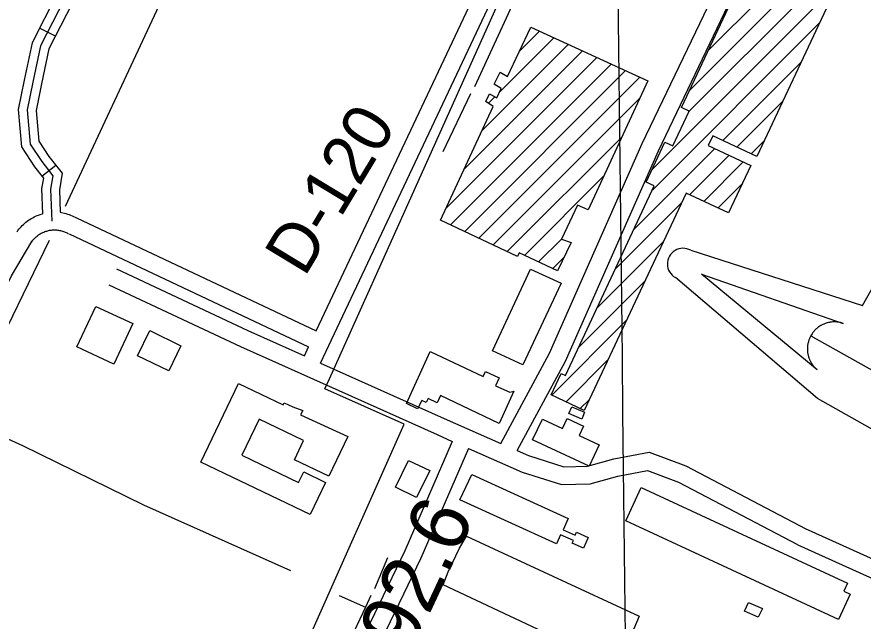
# Model space of a CAD drawing. Extents: x 3677843 to 3715951, y 511991 to 537744.
# Drawn here: x 3707387 to 3708819, y 524646 to 525668 of the extents above; entities that cross this region are included whole.
import ezdxf

# ---------------------------------------------------------------- set-up
doc = ezdxf.new("R2010")
doc.units = 0
for name, color, linetype in [('V-BLDG-OTLN', 7, 'Continuous'), ('V-GRID-MAJR', 7, 'Continuous'), ('V-RIVR-RANG-IDEN', 7, 'Continuous'), ('V-ROAD-CNTR', 7, 'Continuous'), ('V-SITE-OTLN', 7, 'Continuous'), ('V-SURV-IDEN', 7, 'Continuous'), ('V-TOPO-SHOR', 7, 'Continuous'), ('V-TOPO-WATR-IDEN', 7, 'Continuous')]:
    doc.layers.add(name, color=color, linetype=linetype)

msp = doc.modelspace()

# ---------------------------------------------------------------- linework, layer by layer
at = {"layer": 'V-BLDG-OTLN'}
for p, q in [((3708556.638898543, 525610.6214930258), (3708870.454007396, 525924.4366018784)), ((3708525.417360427, 525544.0446158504), (3708839.2314996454, 525857.8587550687)), ((3708523.6189242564, 525506.8908406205), (3708808.008991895, 525791.2809082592)), ((3708461.922803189, 525409.8393804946), (3708776.786484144, 525724.7030614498)), ((3708462.2603941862, 525374.8216324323), (3708745.563976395, 525658.1252146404)), ((3708237.369198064, 525609.5498440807), (3708271.2054041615, 525643.3860501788)), ((3708204.2038191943, 525541.029126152), (3708295.458329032, 525632.2836359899)), ((3708174.1646477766, 525475.6346156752), (3708319.7112539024, 525621.1812218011)), ((3708112.8857704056, 525343.6450601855), (3708368.2171036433, 525598.976393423)), ((3708143.525209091, 525409.6398379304), (3708343.964178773, 525610.078807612)), ((3708120.7695334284, 525316.1734841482), (3708392.470028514, 525587.8739792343)), ((3708581.354012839, 525458.5599120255), (3708714.3414686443, 525591.5473678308)), ((3708144.778337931, 525304.8269495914), (3708416.7229533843, 525576.7715650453)), ((3708168.787142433, 525293.4804150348), (3708440.975878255, 525565.6691508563)), ((3708184.8929913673, 525521.7182983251), (3708195.7864530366, 525532.6117599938)), ((3708192.7959469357, 525282.1338804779), (3708441.6184586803, 525530.9563922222)), ((3708605.4223417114, 525447.2729018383), (3708683.1189608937, 525524.9695210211)), ((3708216.804751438, 525270.7873459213), (3708411.00067517, 525464.9832696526)), ((3708629.490670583, 525435.9858916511), (3708651.8964531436, 525458.3916742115)), ((3708431.0375162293, 525308.2434154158), (3708567.978276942, 525445.1841761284)), ((3708525.1119933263, 525366.9625534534), (3708592.0460954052, 525433.8966555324)), ((3708549.1799423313, 525355.675163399), (3708616.1139138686, 525422.6091349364)), ((3708245.7806163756, 525264.407871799), (3708380.3828916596, 525399.0101470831)), ((3708573.2478913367, 525344.3877733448), (3708614.1464589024, 525385.2863409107)), ((3708399.8146382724, 525241.6651983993), (3708511.8888284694, 525353.7393885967)), ((3708269.886210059, 525253.1581264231), (3708309.2535151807, 525292.5254315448)), ((3708368.591760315, 525175.0869813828), (3708480.6658069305, 525287.1610279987)), ((3708293.9918037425, 525241.9083810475), (3708312.7126391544, 525260.62921646)), ((3708337.3688823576, 525108.5087643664), (3708449.442785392, 525220.5826674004)), ((3708292.1403679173, 525027.9249108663), (3708418.219763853, 525154.0043068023)), ((3708316.2089001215, 525016.6381040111), (3708386.996742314, 525087.4259462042)), ((3708340.2774323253, 525005.3512971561), (3708355.7737207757, 525020.8475856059))]:
    msp.add_line(p, q, dxfattribs=at)
for points in [[(3709143.6520000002, 526506.995), (3708639.244, 525431.412), (3708564.348, 525466.535), (3708556.795, 525450.429), (3708628.848, 525416.637), (3708591.052, 525336.0380000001), (3708519.356, 525369.662), (3708347.023, 525002.188), (3708291.123, 525028.402), (3708308.021, 525064.431), (3708315.133, 525061.094), (3708465.518, 525381.768), (3708451.7800000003, 525388.211), (3708483.407, 525455.652), (3708496.6720000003, 525449.43), (3708524.3140000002, 525508.373), (3708511.506, 525514.38), (3708696.231, 525908.2880000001), (3708758.056, 525879.295), (3709068.869, 526542.0650000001)], [(3708256.421, 525650.154), (3708454.793, 525559.344), (3708353.56, 525341.214), (3708335.6950000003, 525349.504), (3708308.799, 525291.546), (3708324.882, 525286.223), (3708302.028, 525238.158), (3708236.83, 525268.585), (3708234.004, 525262.659), (3708103.845, 525324.172), (3708193.0300000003, 525516.269), (3708180.5840000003, 525524.604), (3708186.718, 525537.777), (3708199.415, 525530.545), (3708206.737, 525546.575), (3708194.9280000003, 525553.782), (3708204.591, 525574.194), (3708217.282, 525566.7390000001)], [(3708256.319, 525241.165), (3708308.215, 525217.576), (3708243.335, 525078.928), (3708191.704, 525103.093)], [(3707520.683, 525177.642), (3707583.238, 525148.861), (3707551.096, 525080.215), (3707488.737, 525109.417)], [(3707611.934, 525137.327), (3707664.748, 525111.551), (3707644.282, 525068.856), (3707591.29, 525094.26)], [(3708228.22, 525034.9230000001), (3708203.224, 524980.11), (3708103.972, 525027.608), (3708098.041, 525015.215), (3708082.798, 525022.51), (3708079.4620000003, 525015.537), (3708072.056, 525019.082), (3708065.2630000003, 525004.895), (3708046.544, 525013.837), (3708086.6580000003, 525101.751), (3708176.068, 525059.6240000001), (3708180.0640000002, 525068.105), (3708203.358, 525057.129), (3708197.146, 525043.951), (3708220.9790000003, 525032.838)], [(3707947.085, 524958.1950000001), (3707914.731, 524890.678), (3707856.682, 524918.496), (3707872.35, 524951.1950000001), (3707797.0670000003, 524987.272), (3707767.809, 524926.221), (3707863.883, 524880.18), (3707872.4560000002, 524898.078), (3707909.234, 524880.448), (3707883.208, 524826.152), (3707698.352, 524914.759), (3707762.12, 525047.7930000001), (3707837.4990000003, 525011.658), (3707839.1720000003, 525015.145), (3707854.055, 525008.004), (3707871.02, 525001.844), (3707867.06, 524994.424)], [(3708326.039, 525008.324), (3708347.758, 524999.085), (3708342.8200000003, 524987.463), (3708320.855, 524996.808)], [(3708259.4420000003, 524952.12), (3708276.557, 524987.088), (3708310.0810000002, 524971.611), (3708317.933, 524988.454), (3708345.823, 524975.689), (3708338.315, 524959.589), (3708372.076, 524943.8690000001), (3708355.157, 524907.537)], [(3708049.557, 524917.153), (3708085.8310000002, 524900.74), (3708063.264, 524854.822), (3708027.549, 524872.375)], [(3708156.733, 524893.533), (3708320.112, 524819.346), (3708311.365, 524800.083), (3708331.5500000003, 524790.9180000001), (3708333.932, 524796.165), (3708353.859, 524787.115), (3708345.73, 524769.213), (3708326.825, 524777.803), (3708328.685, 524781.893), (3708306.9820000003, 524791.754), (3708300.001, 524776.373), (3708136.433, 524850.671)], [(3708443.5470000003, 524871.5970000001), (3708792.6180000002, 524709.733), (3708786.431, 524696.3910000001), (3708797.026, 524691.4670000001), (3708776.998, 524648.375), (3708417.632, 524815.4)], [(3708108.597, 524707.001), (3708116.752, 524729.232), (3708136.273, 524769.162), (3708147.705, 524789.304), (3708439.707, 524654.312), (3708430.6750000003, 524632.55), (3708410.1750000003, 524591.379), (3708400.099, 524570.023)], [(3708641.3310000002, 524652.604), (3708618.319, 524662.5700000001), (3708624.793, 524677.4450000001), (3708648.4390000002, 524667.176)]]:
    msp.add_lwpolyline(points, close=True, dxfattribs=at)
at = {"layer": 'V-GRID-MAJR'}
msp.add_spline([(3708498.5100000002, 517708.623), (3708427.129, 523767.243), (3708355.725, 529827.795), (3708284.3200000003, 535888.36), (3708284.2970000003, 535890.278)], degree=3, dxfattribs=at)
at = {"layer": 'V-ROAD-CNTR'}
for p, q in [((3707452.415056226, 525635.034703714), (3707425.6811096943, 525648.6476764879)), ((3707453.382054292, 525416.5551406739), (3707429.801101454, 525398.0091777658))]:
    msp.add_line(p, q, dxfattribs=at)
for points in [[(3707889.3061824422, 526543.67988642), (3707887.795185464, 526517.9559378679), (3707866.0402289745, 526454.1250655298), (3707808.616343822, 526336.6193005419), (3707731.794497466, 526168.9696358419), (3707666.359628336, 526031.5489106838), (3707557.488846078, 525833.0083077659), (3707481.155998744, 525691.4785908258), (3707441.5930778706, 525613.7817462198), (3707429.050102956, 525554.4548648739), (3707419.9771211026, 525509.489954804), (3707424.3321123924, 525457.7730582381), (3707441.4900780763, 525431.674110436), (3707463.8880332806, 525403.1961673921), (3707459.291042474, 525375.3722230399), (3707460.662039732, 525337.314299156)], [(3707893.5841738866, 525136.623700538), (3708504.678951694, 526432.629108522)], [(3707901.05215895, 525082.1188095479), (3708531.812897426, 526419.83513411)], [(3707454.584051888, 525705.4065629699), (3707413.0611349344, 525623.8637260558), (3707399.670161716, 525560.5248527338), (3707389.72318161, 525511.23195132), (3707395.0781709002, 525447.6610784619), (3707417.122126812, 525414.130145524), (3707432.1340967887, 525395.0421836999), (3707429.20310265, 525377.2962191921), (3707430.7330995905, 525334.7863042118)], [(3707467.8700253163, 525698.4425768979), (3707427.3271064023, 525618.8227361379), (3707414.360132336, 525557.489858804), (3707404.850151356, 525510.3609530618), (3707409.7051416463, 525452.7170683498), (3707429.3061024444, 525422.90212798), (3707448.011065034, 525399.119175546), (3707444.247072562, 525376.3342211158), (3707446.1940686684, 525322.2703292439)], [(3708206.1345487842, 524946.3400811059), (3708288.497384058, 525098.7287763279), (3708445.1320707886, 525453.8330661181), (3708563.658833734, 525700.6575724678)], [(3708233.6814936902, 524934.21310536), (3708315.46133013, 525085.5228027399), (3708472.3860162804, 525441.283091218), (3708590.702779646, 525687.6715984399)], [(3707387.746185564, 525304.343365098), (3707389.196182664, 525306.3723610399), (3707390.885179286, 525308.5643566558), (3707392.651175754, 525310.691352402), (3707394.4921720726, 525312.7563482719), (3707396.4091682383, 525314.7533442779), (3707398.3921642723, 525316.6783404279), (3707400.445160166, 525318.531336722), (3707402.5601559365, 525320.308333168), (3707404.741151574, 525322.0103297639), (3707406.98314709, 525323.6333265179), (3707409.2781425, 525325.1723234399), (3707411.629137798, 525326.630320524), (3707414.03313299, 525328.00231778), (3707416.479128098, 525329.2843152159), (3707418.971123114, 525330.480312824), (3707421.5111180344, 525331.588310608), (3707424.0851128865, 525332.6013085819), (3707426.6881076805, 525333.519306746), (3707430.7330995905, 525334.7863042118)], [(3707460.662039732, 525337.314299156), (3707470.3100204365, 525334.998303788), (3707472.9740151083, 525334.2563052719), (3707475.6120098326, 525333.4183069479), (3707478.212004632, 525332.4883088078), (3707480.779999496, 525331.465310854), (3707483.3129944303, 525330.3493130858), (3707485.8019894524, 525329.1423155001), (3707488.1899846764, 525327.8773180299), (3707489.3769823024, 525327.2063193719)], [(3707488.3919842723, 525327.716318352), (3707893.5841738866, 525136.6227005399)], [(3707412.1481367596, 525286.893399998), (3707413.28813448, 525288.486396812), (3707414.3171324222, 525289.8223941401), (3707415.3951302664, 525291.121391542), (3707416.51812802, 525292.380389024), (3707417.685125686, 525293.59738659), (3707418.8961232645, 525294.77238424), (3707420.1491207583, 525295.9033819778), (3707421.4441181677, 525296.9903798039), (3707422.77311551, 525298.028377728), (3707424.1391127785, 525299.0173757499), (3707425.542109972, 525299.958373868), (3707426.9751071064, 525300.846372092), (3707428.4391041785, 525301.68237042), (3707429.937101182, 525302.4683688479), (3707431.459098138, 525303.198367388), (3707433.001095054, 525303.8703660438), (3707434.571091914, 525304.48736481), (3707436.16808872, 525305.051363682), (3707437.7780855, 525305.5563626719), (3707439.404082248, 525306.0013617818), (3707441.0450789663, 525306.3883610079), (3707442.699075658, 525306.7153603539), (3707444.369072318, 525306.9843598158), (3707446.0430689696, 525307.1923593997), (3707447.721065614, 525307.340359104), (3707449.410062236, 525307.4273589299), (3707451.097058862, 525307.4553588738), (3707452.784055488, 525307.420358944), (3707454.467052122, 525307.3273591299), (3707456.146048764, 525307.171359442), (3707457.822045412, 525306.9563598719), (3707459.489042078, 525306.6803604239), (3707461.14303877, 525306.3463610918), (3707462.782035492, 525305.9523618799), (3707464.40803224, 525305.5003627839), (3707466.014029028, 525304.9903638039), (3707467.6060258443, 525304.420364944), (3707469.176022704, 525303.795366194), (3707470.7170196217, 525303.115367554), (3707472.2360165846, 525302.3803690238), (3707473.782013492, 525301.561370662), (3707474.6110118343, 525301.0923716)], [(3707475.596009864, 525300.5823726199), (3707880.789199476, 525109.4877548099)], [(3707102.652755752, 524770.922431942), (3707142.0416769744, 524798.0103777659), (3707171.795617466, 524832.7603082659), (3707196.7425675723, 524872.5142287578), (3707235.052490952, 524943.8790860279), (3707378.410204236, 525229.6295145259), (3707412.864135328, 525287.9933977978)], [(3707555.676849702, 525241.7514902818), (3707777.875405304, 525137.2096993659), (3707873.661213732, 525094.3697850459)], [(3707542.9048752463, 525214.605544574), (3707765.3634303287, 525109.941753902), (3708098.083764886, 524961.1340515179), (3708123.9127132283, 524949.7620742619)], [(3707873.661213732, 525094.3697850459), (3707880.7901994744, 525109.488754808)], [(3707901.05215895, 525082.1188095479), (3708110.25174055, 524988.5559966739), (3708206.1345487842, 524946.3410811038)], [(3708123.9127132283, 524949.76307426), (3708043.292874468, 524764.6214445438), (3707910.9601391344, 524489.551994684)], [(3708151.3696583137, 524937.6750984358), (3708070.572819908, 524752.1254695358), (3707937.614085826, 524475.7570222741)], [(3708151.3696583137, 524937.674098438), (3708242.0594769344, 524897.746178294), (3708308.513344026, 524876.7532202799), (3708357.237246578, 524878.1492174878), (3708403.7411535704, 524891.1111915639), (3708454.008053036, 524900.564172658), (3708506.6939476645, 524880.9732118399), (3708707.778545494, 524775.33842311)], [(3708233.6804936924, 524934.21310536), (3708252.6534557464, 524925.860122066), (3708312.7193356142, 524906.8851600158), (3708352.713255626, 524908.0311577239), (3708396.9291671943, 524920.355133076), (3708456.654047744, 524931.58811061), (3708518.947923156, 524908.42315694), (3708721.73051759, 524801.8963699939)], [(3708720.927519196, 524802.28836921), (3709090.607779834, 524635.354703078), (3709485.5919898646, 524450.4840728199), (3709632.3006964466, 524381.8072101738), (3709704.737551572, 524349.8322741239), (3709748.2834644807, 524342.723288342), (3709809.266342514, 524355.6292625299), (3709858.920243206, 524401.8741700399), (3709903.21315462, 524473.922025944), (3709957.0450469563, 524574.4558248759), (3709982.219996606, 524649.9906738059), (3709981.5729979, 524658.197657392), (3709966.05302894, 524672.846628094), (3709920.025120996, 524693.870586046), (3709756.68844767, 524768.040437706), (3709527.074906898, 524883.985205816)], [(3708708.581543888, 524774.9464238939), (3709078.0758048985, 524608.0967575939), (3709472.8740153, 524423.3141271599), (3709619.882721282, 524354.4952647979), (3709696.1255687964, 524320.8403321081), (3709748.9974630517, 524312.20934937), (3709823.620313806, 524328.003317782), (3709882.3441963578, 524382.6942084), (3709929.239102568, 524458.9720558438), (3709984.6989916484, 524562.545848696), (3710012.605935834, 524646.280681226), (3710010.570939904, 524672.079629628), (3709983.034994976, 524698.070577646), (3709932.459096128, 524721.1725314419), (3709769.656421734, 524795.1003835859), (3709727.0075070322, 524816.636340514)]]:
    msp.add_lwpolyline(points, dxfattribs=at)
at = {"layer": 'V-SITE-OTLN'}
for p, q in [((3707915.9020000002, 525055.3089999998), (3708286.613, 525880.6999999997)), ((3707908.4390000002, 525038.6909999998), (3707915.9020000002, 525055.3089999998)), ((3708042.27, 524978.6579999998), (3707908.4390000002, 525038.6909999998)), ((3707830.919, 524503.561), (3708042.27, 524978.6579999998))]:
    msp.add_line(p, q, dxfattribs=at)
at = {"layer": 'V-TOPO-SHOR'}
for p, q in [((3708154.718, 525537.746), (3708107.966, 525439.233)), ((3708014.292, 524752.983), (3707992.051, 524700.462)), ((3707932.426, 524689.028), (3707977.066, 524669.5210000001))]:
    msp.add_line(p, q, dxfattribs=at)
for points in [[(3708667.59, 526650.693), (3708489.838, 526273.486), (3708237.911, 525716.346), (3708161.228, 525549.243)], [(3707915.29, 526583.4180000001), (3707965.329, 526561.0210000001), (3707991.65, 526546.318), (3707998.404, 526537.231), (3708001.367, 526529.201), (3708003.645, 526519.281), (3708004.943, 526508.432), (3708003.8030000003, 526501.465), (3708000.298, 526489.474), (3707995.525, 526477.518), (3707955.398, 526392.724), (3707882.043, 526231.221), (3707761.346, 525976.849), (3707627.599, 525686.572), (3707469.219, 525347.034)], [(3707442.003, 525289.555), (3707334.95, 525069.483), (3707320.6720000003, 525035.199), (3707314.9450000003, 525011.5), (3707314.6380000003, 525000.06), (3707317.5100000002, 524988.534), (3707320.489, 524981.136), (3707328.5670000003, 524973.9230000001), (3707341.752, 524967.525), (3707397.062, 524942.822), (3707601.414, 524842.552), (3707850.313, 524731.227)], [(3707985.862, 524689.184), (3707977.066, 524669.5210000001), (3707919.716, 524547.519)]]:
    msp.add_lwpolyline(points, dxfattribs=at)
at = {"layer": 'V-TOPO-WATR-IDEN'}
msp.add_line((3708730.361170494, 525128.4227764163), (3709385.4264081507, 524760.7395235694), dxfattribs=at)
for points in [[(3708527.1002994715, 525272.9177882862), (3708817.862736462, 525179.3171384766), (3708888.7004588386, 525305.5205891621), (3709445.515194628, 524992.9816890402), (3709374.6774722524, 524866.778238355), (3709614.641118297, 524662.4834920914)], [(3709588.687279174, 524616.2445116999), (3709280.0587278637, 524719.8733726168), (3709102.6731137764, 524819.4395319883), (3709026.6446235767, 524683.9882852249), (3708861.771133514, 524776.5314165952), (3708937.7996237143, 524911.9826633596), (3708741.739584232, 525022.0307370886), (3708501.1464603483, 525226.6788078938)]]:
    msp.add_lwpolyline(points, dxfattribs=at)
msp.add_lwpolyline([(3708741.036861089, 525070.8281183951), (3708545.144193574, 525232.3863828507), (3708785.0899904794, 525149.3094651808), (3708780.7025483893, 525150.5731907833), (3708776.3692986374, 525151.3695833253), (3708774.6040886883, 525151.5742888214), (3708773.045843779, 525151.6972280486), (3708771.150833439, 525151.771813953), (3708769.320768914, 525151.7721028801), (3708767.7369529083, 525151.711579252), (3708765.57497465, 525151.5403819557), (3708763.2632547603, 525151.2433774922), (3708761.979459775, 525151.0247735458), (3708760.333548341, 525150.6911992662), (3708758.184564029, 525150.1600802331), (3708756.5353605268, 525149.6735413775), (3708754.779783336, 525149.0832967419), (3708753.6377026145, 525148.6544184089), (3708752.394615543, 525148.1497841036), (3708750.8986203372, 525147.4826421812), (3708749.5426697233, 525146.8229004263), (3708748.213478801, 525146.1188961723), (3708747.1414235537, 525145.5113815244), (3708745.5791808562, 525144.5545979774), (3708744.1201549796, 525143.5794422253), (3708742.980882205, 525142.7602366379), (3708741.67411187, 525141.7529444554), (3708740.5686703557, 525140.8407835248), (3708739.6131811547, 525140.0027073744), (3708738.8874689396, 525139.3349618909), (3708737.807486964, 525138.2812203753), (3708736.735243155, 525137.1646507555), (3708735.7543259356, 525136.0759460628), (3708734.793720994, 525134.9345568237), (3708733.937244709, 525133.8499696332), (3708733.037661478, 525132.6364860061), (3708732.331390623, 525131.6172408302), (3708731.367509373, 525130.1267824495), (3708730.361170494, 525128.4227764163), (3708730.0552634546, 525127.8685831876), (3708729.6218844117, 525127.0505128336), (3708729.1294992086, 525126.0660265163), (3708728.6717391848, 525125.1033884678), (3708728.2517942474, 525124.1590880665), (3708727.8620693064, 525123.2287877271), (3708727.4281400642, 525122.1186027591), (3708727.14294938, 525121.3377642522), (3708726.7513834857, 525120.1865994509), (3708726.4147471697, 525119.1026506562), (3708726.196697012, 525118.349491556), (3708725.696128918, 525116.3942801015), (3708725.464380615, 525115.3409050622), (3708725.3194373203, 525114.613796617), (3708725.1052327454, 525113.4078028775), (3708724.9421436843, 525112.3296506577), (3708724.7993669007, 525111.1988138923), (3708724.667897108, 525109.8552139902), (3708724.578757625, 525108.5962228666), (3708724.5338145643, 525107.615168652), (3708724.5123579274, 525106.7740238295), (3708724.5086635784, 525105.6304856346), (3708724.5286411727, 525104.6026707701), (3708724.5831669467, 525103.4126926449), (3708724.6670433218, 525102.2045199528), (3708724.787451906, 525100.987882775), (3708724.9830835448, 525099.4486405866), (3708725.1561687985, 525098.3503679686), (3708725.376579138, 525097.1464055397), (3708725.6271167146, 525095.9685362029), (3708725.8511319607, 525095.0222911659), (3708726.117054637, 525093.9974791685), (3708726.555990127, 525092.4902445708), (3708726.5740998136, 525092.43363592), (3708726.859998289, 525091.545543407), (3708727.083989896, 525090.8934552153), (3708727.437703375, 525089.9208545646), (3708727.906261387, 525088.7238191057), (3708728.304397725, 525087.7813284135), (3708728.6805427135, 525086.9406285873), (3708729.186241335, 525085.8741183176), (3708729.7004720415, 525084.8595835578), (3708730.0825503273, 525084.1428435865), (3708730.600376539, 525083.2174579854), (3708731.350154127, 525081.960622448), (3708731.8134657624, 525081.2292488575), (3708732.1871565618, 525080.6599882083), (3708732.5364506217, 525080.1422644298), (3708732.9638636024, 525079.5308086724), (3708733.5390923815, 525078.7383363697), (3708734.1330219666, 525077.9577291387), (3708734.737230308, 525077.1954343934), (3708735.351143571, 525076.4534943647), (3708736.1712279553, 525075.5149844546), (3708736.673351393, 525074.9630820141), (3708737.4962294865, 525074.0969699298), (3708738.476991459, 525073.1198761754), (3708739.2294557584, 525072.4102565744), (3708739.8074624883, 525071.8862866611), (3708740.3533170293, 525071.4061657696), (3708740.753355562, 525071.0646556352)], close=True, dxfattribs=at)
msp.add_arc((3708514.12337991, 525249.79829809), 26.51247382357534, 60.6945972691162, 240.6945972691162, dxfattribs=at)

# ---------------------------------------------------------------- texts
at = {"layer": 'V-RIVR-RANG-IDEN'}
msp.add_text('D-120', height=83, rotation=58.782325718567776, dxfattribs=at).set_placement((3707873.8338372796, 525226.0991108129))
at = {"layer": 'V-SURV-IDEN'}
msp.add_text('120+92.6', height=100.00000000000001, rotation=65.03239058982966, dxfattribs=at).set_placement((3707925.3225513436, 524313.7208333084))

doc.saveas('drawing.dxf')
